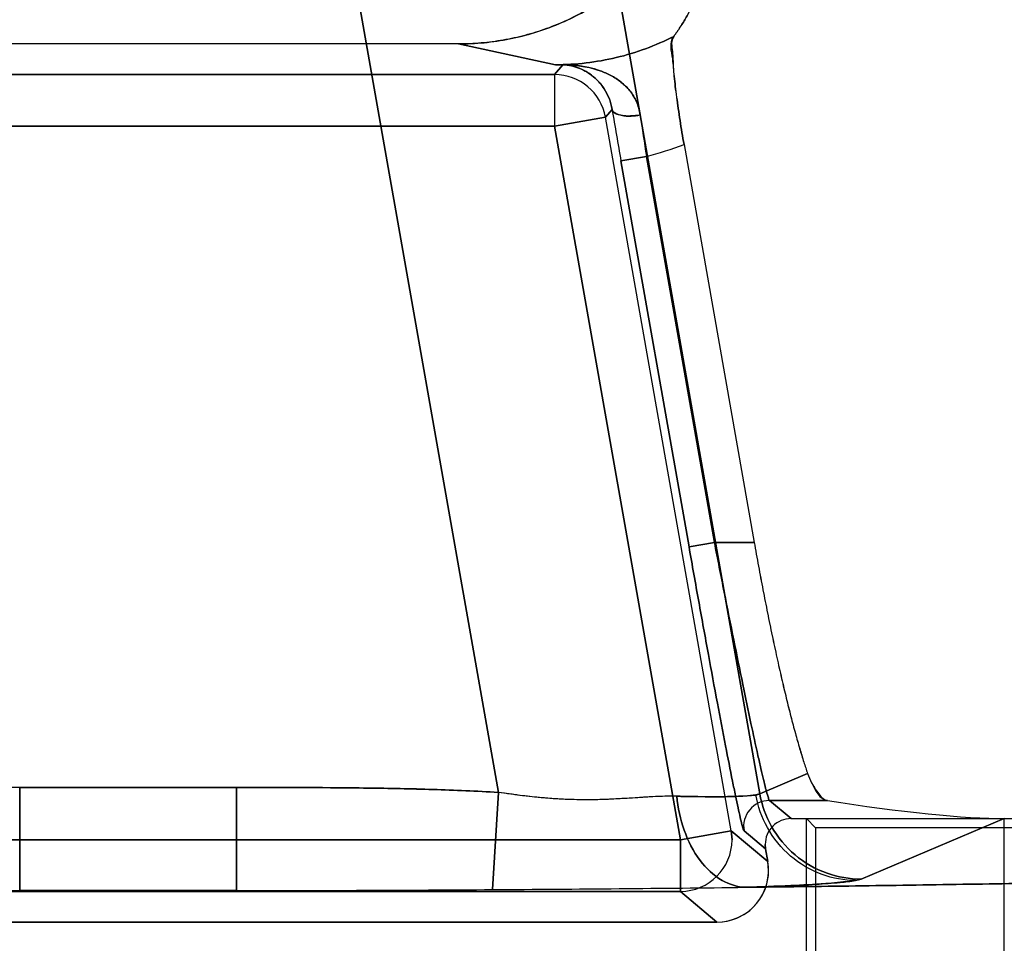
# Model space of a CAD drawing. Header units: millimetres. Extents: x 0 to 297, y 0 to 210.
# Tile 488 of 499: x 242.538 to 242.672, y 160.321 to 160.446. Entities that reach past the tile are written whole.
import ezdxf

# ---------------------------------------------------------------- set-up
doc = ezdxf.new("R2010")
doc.units = ezdxf.units.MM
doc.header["$LTSCALE"] = 16.335
doc.layers.get('0').update_dxf_attribs({"linetype": 'CONTINUOUS'})
for name, color, linetype in [('AXES_REF', 7, 'CONTINUOUS'), ('INTFCLR_1', 7, 'CONTINUOUS'), ('INTFCLR_72935', 7, 'CONTINUOUS')]:
    doc.layers.add(name, color=color, linetype=linetype)

msp = doc.modelspace()

# ---------------------------------------------------------------- linework, layer by layer
at = {"color": 7, "linetype": 'Continuous'}
for radius in [6.787079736, 6.7865, 6.743039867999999]:
    msp.add_circle((241.4889109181, 154.7114647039), radius, dxfattribs=at)
for radius, start, end in [(6.72, 278.2771290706, 261.7228709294), (6.874, 113.0826918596, 346.8308908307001)]:
    msp.add_arc((241.4889109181, 154.7114647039), radius, start, end, dxfattribs=at)
at = {"layer": 'AXES_REF', "color": 9, "linetype": 'Continuous'}
msp.add_arc((241.4889109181, 154.7114647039), 6.191158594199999, 94.4118118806, 85.5881881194, dxfattribs=at)
at = {"layer": 'INTFCLR_1', "color": 9, "linetype": 'Continuous'}
for p, q in [((242.616660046, 160.4665764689), (242.6387482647, 160.3413079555)), ((242.6033101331, 160.3414976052), (242.5823229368, 160.4605219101)), ((242.6110570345, 160.4401225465), (242.5979258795, 160.4429370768)), ((242.6109365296, 160.4387806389), (242.6120517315, 160.4401096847)), ((242.6120517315, 160.4401096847), (242.6110570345, 160.4401225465)), ((242.495276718, 160.4387806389), (242.6109365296, 160.4387806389)), ((242.6109365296, 160.4387806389), (242.6109365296, 160.4317817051)), ((242.617829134, 160.4329970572), (242.6187250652, 160.4340647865)), ((242.617829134, 160.4329970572), (242.6109365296, 160.4317817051)), ((242.6348803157, 160.3362950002), (242.617829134, 160.4329970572)), ((242.495276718, 160.4317817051), (242.6109365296, 160.4317817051)), ((242.6279877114, 160.3350796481), (242.6109365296, 160.4317817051)), ((242.6233764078, 160.4276888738), (242.6199301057, 160.4270811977)), ((242.6199301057, 160.4270811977), (242.6291524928, 160.3747784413)), ((242.6325987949, 160.3753861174), (242.6233764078, 160.4276888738)), ((242.6291524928, 160.3747784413), (242.632598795, 160.3753861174)), ((242.637985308, 160.3753861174), (242.632598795, 160.3753861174)), ((242.645235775, 160.3440479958), (242.6387482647, 160.3413079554)), ((242.5384174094, 160.342167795), (242.5384174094, 160.3281763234)), ((242.5677958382, 160.342167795), (242.5384174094, 160.342167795)), ((242.5677958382, 160.3281763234), (242.5677958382, 160.342167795)), ((242.6033101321, 160.3414976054), (242.6025231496, 160.3283222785)), ((242.6387482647, 160.3413079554), (242.6382123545, 160.3411582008)), ((242.6479232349, 160.3403914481), (242.6400568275, 160.3403914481)), ((242.6429818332, 160.3379370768), (242.6400568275, 160.340391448)), ((242.6524831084, 160.3297383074), (242.6718950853, 160.3379370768)), ((242.6279877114, 160.3350796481), (242.6348803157, 160.3362950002)), ((242.6348803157, 160.3362950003), (242.6349861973, 160.3350796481)), ((242.6398337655, 160.3321385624), (242.6348803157, 160.3362950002)), ((242.6366105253, 160.3362843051), (242.639535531, 160.3338299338)), ((242.4782255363, 160.3350796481), (242.6279877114, 160.3350796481)), ((242.6279877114, 160.3350796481), (242.6279877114, 160.3280807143)), ((242.6517290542, 160.3295500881), (242.6524831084, 160.3297383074)), ((242.6279877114, 160.3280807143), (242.4782255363, 160.3280807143)), ((242.5677958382, 160.3281763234), (242.5384174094, 160.3281763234)), ((242.6279877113, 160.3280807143), (242.6329411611, 160.3239242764))]:
    msp.add_line(p, q, dxfattribs=at)
at = {"layer": 'INTFCLR_1', "color": 6, "linetype": 'Continuous'}
for p, q in [((242.5979258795, 160.4429370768), (242.5082873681, 160.4429370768)), ((242.6284777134, 160.4293063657), (242.637985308, 160.3753861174)), ((242.6429818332, 160.3379370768), (242.8215184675, 160.3379370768)), ((242.6718950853, 160.3169242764), (242.6718950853, 160.3379370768)), ((242.639535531, 160.3338299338), (242.6394823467, 160.3344378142)), ((242.6395355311, 160.3338299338), (242.6398337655, 160.3321385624)), ((242.6329411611, 160.3239242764), (242.4732720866, 160.3239242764))]:
    msp.add_line(p, q, dxfattribs=at)
at = {"layer": 'INTFCLR_1', "color": 7, "linetype": 'Continuous'}
for p, q in [((242.6116568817, 160.4401266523), (242.6117510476, 160.4401249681)), ((242.6120517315, 160.4401096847), (242.612160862, 160.4401170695)), ((242.6274895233, 160.340973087), (242.6251641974, 160.3409450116))]:
    msp.add_line(p, q, dxfattribs=at)
at = {"layer": 'INTFCLR_1', "color": 9, "linetype": 'Continuous'}
for centre, radius, start, end in [((242.6122365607, 160.5666085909), 0.126491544, 269.4657124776, 269.9657113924), ((242.6109344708, 160.4317792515), 0.007001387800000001, 10.016848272, 89.98315170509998), ((243.5427623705, 160.5899202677), 0.9370890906, 189.5738521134, 190.0071559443), ((242.9454793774, 160.4783149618), 0.3260571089, 187.9336634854, 188.9323099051), ((242.6110562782, 160.4753858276), 0.0492623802, 284.4829175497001, 290.7102271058), ((242.6400583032, 160.3368909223), 0.003500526, 90.02415459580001, 189.939827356), ((242.6279844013, 160.3350824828), 0.007001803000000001, 270.0270861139, 359.9768037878)]:
    msp.add_arc(centre, radius, start, end, dxfattribs=at)
at = {"layer": 'INTFCLR_1', "color": 6, "linetype": 'Continuous'}
for centre, radius, start, end in [((242.6429800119, 160.3344394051), 0.003497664, 89.97016535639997, 180.0260600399), ((242.6329418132, 160.3309226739), 0.006998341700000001, 269.9946619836, 10.0052513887), ((242.552679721, 167.8556131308), 7.5274502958, 269.627109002, 269.8914412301), ((242.5531066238, 168.0146180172), 7.6864557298, 269.8905047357, 270.1094952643), ((242.5535348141, 167.8553033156), 7.527140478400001, 270.1085534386, 270.3728965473), ((242.5573131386, 167.3033582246), 6.9751823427, 270.3713682, 270.6532151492)]:
    msp.add_arc(centre, radius, start, end, dxfattribs=at)
msp.add_ellipse((242.6498215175, 160.3426056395), major_axis=(0.0261618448, -0.0039738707), ratio=0.0936581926, start_param=-1.6291866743, end_param=-0.5525328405, dxfattribs=at)
for points, knots in [([(242.6227634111, 160.4532113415), (242.6220357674, 160.4524836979), (242.6205179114, 160.4510942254), (242.6180650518, 160.449217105), (242.6154534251, 160.44756074), (242.6127038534, 160.4461398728), (242.6098510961, 160.4449709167), (242.6069344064, 160.4440638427), (242.6039777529, 160.4434174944), (242.6009726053, 160.4430252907), (242.598948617, 160.4429370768), (242.5979258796, 160.4429370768)], [0, 0, 0, 0, 0.1119609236, 0.2235464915, 0.335643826, 0.4479966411, 0.5598491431, 0.6706416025, 0.7799103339, 0.8887251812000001, 1, 1, 1, 1]), ([(242.6270741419, 160.4439498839), (242.6273854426, 160.4443637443), (242.6279803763, 160.4452151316), (242.6288114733, 160.4465746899), (242.6296143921, 160.4480711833), (242.6303766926, 160.4497003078), (242.6308454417, 160.4508520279), (242.6310659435, 160.4514317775)], [0, 0, 0, 0, 0.1826345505, 0.3659832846, 0.5616736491, 0.7812534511, 1, 1, 1, 1]), ([(242.6270741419, 160.4439498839), (242.6266600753, 160.4433994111), (242.6269679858, 160.4418312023), (242.6269886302, 160.4396611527), (242.6272477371, 160.4375866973), (242.627478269, 160.435710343), (242.6276938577, 160.4341661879), (242.627933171, 160.4325691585), (242.6281948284, 160.430942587), (242.628381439, 160.4298523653), (242.6284777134, 160.4293063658)], [0, 0, 0, 0, 0.1400178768, 0.2798816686, 0.4584717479, 0.5589855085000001, 0.6651364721, 0.7751652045, 0.8873012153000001, 1, 1, 1, 1]), ([(242.637985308, 160.3753861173), (242.6381749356, 160.3743106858), (242.6385616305, 160.3721672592), (242.639163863, 160.368975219), (242.6397830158, 160.3658341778), (242.6404136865, 160.3627722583), (242.6410503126, 160.3598165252), (242.6416871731, 160.356993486), (242.6423185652, 160.3543283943), (242.6429387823, 160.3518447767), (242.6435422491, 160.3495643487), (242.6441235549, 160.3475067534), (242.6446771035, 160.3456899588), (242.6450518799, 160.344566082), (242.645235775, 160.3440479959)], [0, 0, 0, 0, 0.1017659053, 0.2029687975, 0.3027121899, 0.4001097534, 0.4942963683, 0.5844706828, 0.6697964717, 0.7495265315, 0.8230208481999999, 0.8896173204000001, 0.9487681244, 1, 1, 1, 1]), ([(242.645235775, 160.3440479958), (242.6453859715, 160.3436248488), (242.6457684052, 160.342720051), (242.6465869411, 160.3414781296), (242.6473544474, 160.340481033), (242.6479232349, 160.3403914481)], [0, 0, 0, 0, 0.2911871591, 0.6265910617, 1, 1, 1, 1]), ([(242.6368337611, 160.3286292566), (242.6393285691, 160.3286578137), (242.6442917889, 160.3287174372), (242.6516948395, 160.328814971), (242.6590122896, 160.3289200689), (242.6662378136, 160.3290326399), (242.6733650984, 160.3291525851), (242.6803880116, 160.3292798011), (242.6873003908, 160.3294141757), (242.6940963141, 160.3295555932), (242.7007697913, 160.3297039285), (242.7073151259, 160.3298590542), (242.7137265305, 160.3300208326), (242.7199985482, 160.3301891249), (242.7261256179, 160.3303637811), (242.7321025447, 160.3305446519), (242.7379240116, 160.3307315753), (242.7435851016, 160.3309243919), (242.7490807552, 160.3311229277), (242.7544063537, 160.3313270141), (242.7595571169, 160.3315364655), (242.7645287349, 160.3317511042), (242.7693167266, 160.3319707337), (242.7739170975, 160.332195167), (242.7783256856, 160.3324241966), (242.782538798, 160.3326576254), (242.7865526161, 160.3328952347), (242.7903637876, 160.3331368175), (242.7939689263, 160.333382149), (242.7973649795, 160.3336310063), (242.8005489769, 160.3338831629), (242.8035181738, 160.334138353), (242.8062701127, 160.3343964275), (242.8088021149, 160.3346568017), (242.8111130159, 160.3349202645), (242.8131975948, 160.3351830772), (242.8150644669, 160.3354558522), (242.8166798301, 160.3357040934), (242.8184747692, 160.336105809), (242.8198889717, 160.3361576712), (242.8219948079, 160.3375466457), (242.8215184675, 160.3379370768)], [0, 0, 0, 0, 0.0403244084, 0.08022268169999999, 0.1196604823, 0.158603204, 0.1970177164, 0.2348698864, 0.2721280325, 0.3087585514, 0.3447311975, 0.3800131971, 0.4145757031, 0.4483870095, 0.4814196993, 0.5136432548, 0.5450319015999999, 0.5755562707, 0.6051923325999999, 0.6339120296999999, 0.6616931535, 0.6885090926, 0.7143394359, 0.7391592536, 0.7629498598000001, 0.7856881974, 0.8073570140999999, 0.8279356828, 0.8474088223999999, 0.8657587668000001, 0.8829705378, 0.8990301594, 0.9139245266, 0.9276417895, 0.9401714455, 0.951504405, 0.9616333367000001, 0.9705528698, 0.9782603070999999, 0.9900456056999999, 1, 1, 1, 1])]:
    msp.add_open_spline(points, degree=3, knots=knots, dxfattribs=at)
at = {"layer": 'INTFCLR_1', "color": 9, "linetype": 'Continuous'}
for points, knots in [([(242.6110570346, 160.4401225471), (242.6138223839, 160.4401210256), (242.6193697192, 160.4407698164), (242.6246116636, 160.4426984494), (242.6270741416, 160.4439498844)], [0, 0, 0, 0, 0.5002826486, 1, 1, 1, 1]), ([(242.6225430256, 160.4333104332), (242.6221120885, 160.4332306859), (242.621072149, 160.4331335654), (242.6197424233, 160.4331748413), (242.6187954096, 160.433741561), (242.6187250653, 160.4340647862)], [0, 0, 0, 0, 0.3213345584, 0.7574586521, 1, 1, 1, 1]), ([(242.6291524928, 160.3747784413), (242.6295892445, 160.3723015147), (242.6304545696, 160.3674406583), (242.6317362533, 160.3603806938), (242.6329451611, 160.3538614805), (242.6340362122, 160.3481285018), (242.6348578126, 160.34394376), (242.6354308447, 160.3411500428), (242.6357746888, 160.3395126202), (242.6360705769, 160.3382164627), (242.6362845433, 160.3372407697), (242.6364781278, 160.3366641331), (242.6365415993, 160.336342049), (242.6366105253, 160.3362843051)], [0, 0, 0, 0, 0.1923729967, 0.3776316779, 0.5488160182, 0.6994950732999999, 0.8240116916, 0.8749520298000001, 0.9176942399, 0.9518262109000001, 0.9770472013, 0.9931225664, 1, 1, 1, 1]), ([(242.6400568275, 160.340391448), (242.6399907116, 160.3404418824), (242.6399219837, 160.3407365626), (242.6397326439, 160.3412598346), (242.6395162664, 160.3421477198), (242.6392213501, 160.3433258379), (242.6388771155, 160.3448145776), (242.6383043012, 160.3473540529), (242.6374826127, 160.3511582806), (242.6363915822, 160.35637017), (242.6351826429, 160.3622968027), (242.6339009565, 160.3687149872), (242.6330355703, 160.3731342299), (242.632598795, 160.3753861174)], [0, 0, 0, 0, 0.006969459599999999, 0.0231066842, 0.0483763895, 0.0825470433, 0.1253184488, 0.176278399, 0.300805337, 0.4514586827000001, 0.6225820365, 0.8077478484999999, 1, 1, 1, 1]), ([(242.5677958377, 160.342167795), (242.5707580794, 160.342167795), (242.5766823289, 160.3421626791), (242.5855660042, 160.3420998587), (242.5944441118, 160.3419227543), (242.600356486, 160.3416740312), (242.6033101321, 160.3414976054)], [0, 0, 0, 0, 0.2500000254, 0.5000000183, 0.7500000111, 1, 1, 1, 1]), ([(242.6382123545, 160.3411582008), (242.6377187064, 160.3410711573), (242.6364413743, 160.340975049), (242.6341325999, 160.3409027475), (242.6310552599, 160.3409024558), (242.6287556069, 160.3409427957), (242.6274895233, 160.3409730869)], [0, 0, 0, 0, 0.1401124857, 0.3570700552, 0.6460047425, 1, 1, 1, 1]), ([(242.6274895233, 160.3409730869), (242.627641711, 160.3394094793), (242.6282957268, 160.3363317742), (242.6303322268, 160.3323008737), (242.6332782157, 160.329450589), (242.6357243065, 160.3286716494), (242.6368337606, 160.3286292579)], [0, 0, 0, 0, 0.2822889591, 0.5592756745, 0.8004991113, 1, 1, 1, 1]), ([(242.6517290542, 160.3295500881), (242.6501895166, 160.3295607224), (242.6469809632, 160.3301394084), (242.6427150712, 160.332649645), (242.6395790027, 160.3365098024), (242.6384842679, 160.3396161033), (242.6382123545, 160.3411582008)], [0, 0, 0, 0, 0.2401135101, 0.4970672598, 0.7557827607, 1, 1, 1, 1]), ([(242.6524831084, 160.3297383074), (242.6509196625, 160.329742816), (242.6476667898, 160.3303061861), (242.6433304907, 160.3327969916), (242.640137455, 160.3366508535), (242.6390232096, 160.3397643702), (242.6387482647, 160.3413079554)], [0, 0, 0, 0, 0.2418458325, 0.4995103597, 0.7574691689, 1, 1, 1, 1]), ([(242.6368337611, 160.3286292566), (242.6385901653, 160.3286852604), (242.6417820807, 160.3288018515), (242.646053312, 160.3290127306), (242.6492634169, 160.3292439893), (242.651038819, 160.3294283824), (242.6517290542, 160.3295500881)], [0, 0, 0, 0, 0.3531130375, 0.6418318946, 0.8591638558, 1, 1, 1, 1])]:
    msp.add_open_spline(points, degree=3, knots=knots, dxfattribs=at)
at = {"layer": 'INTFCLR_1', "color": 7, "linetype": 'Continuous'}
for points, knots in [([(242.6225430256, 160.4333104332), (242.6224573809, 160.4339265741), (242.6221239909, 160.4351040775), (242.6211918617, 160.436617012), (242.6199820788, 160.4378027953), (242.618601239, 160.4386920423), (242.6171106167, 160.4393364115), (242.6148176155, 160.4399791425), (242.612960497, 160.4401527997), (242.6116568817, 160.4401266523)], [0, 0, 0, 0, 0.1329342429, 0.2574200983, 0.3756536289, 0.4919354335, 0.6064872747, 0.7213634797, 1, 1, 1, 1]), ([(242.6117510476, 160.4401249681), (242.6125411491, 160.4401368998), (242.6140605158, 160.4398519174), (242.6161337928, 160.4387127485), (242.6175324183, 160.4371856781), (242.6183715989, 160.4355498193), (242.6186405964, 160.4345780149), (242.6187250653, 160.4340647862)], [0, 0, 0, 0, 0.2369385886, 0.4513754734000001, 0.7004876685, 0.8440382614, 1, 1, 1, 1]), ([(242.6274895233, 160.3409730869), (242.6257316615, 160.3410151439), (242.6230146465, 160.3408290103), (242.6198059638, 160.3406234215), (242.6178368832, 160.3405340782), (242.6157764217, 160.3404781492), (242.613138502, 160.3404949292), (242.6099162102, 160.3406796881), (242.6071917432, 160.3409643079), (242.6049825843, 160.3412535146), (242.6038683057, 160.3414144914), (242.6033101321, 160.3414976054)], [0, 0, 0, 0, 0.2175844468, 0.3362508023, 0.3980173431, 0.4614651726, 0.5913035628, 0.7243060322, 0.8606889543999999, 0.9301686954, 1, 1, 1, 1]), ([(242.6240167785, 160.3408896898), (242.6233247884, 160.3408503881), (242.6220239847, 160.3407668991), (242.6199566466, 160.3406345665), (242.6181233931, 160.340542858), (242.6163825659, 160.3404944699), (242.614823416, 160.3404835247), (242.6130547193, 160.3405153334), (242.6110439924, 160.3406117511), (242.6087536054, 160.3407955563), (242.6061433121, 160.3410908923), (242.60429491, 160.3413496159), (242.6033101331, 160.3414976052)], [0, 0, 0, 0, 0.1001047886, 0.1882581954, 0.2991971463, 0.3651865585, 0.4397682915, 0.5243703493, 0.6206473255, 0.7304625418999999, 0.8561722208, 1, 1, 1, 1])]:
    msp.add_open_spline(points, degree=3, knots=knots, dxfattribs=at)
at = {"layer": 'INTFCLR_72935', "color": 9, "linetype": 'Continuous'}
for p, q in [((242.6387482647, 160.3413079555), (242.616660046, 160.4665764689)), ((242.5823229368, 160.4605219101), (242.6033101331, 160.3414976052)), ((242.5979222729, 160.4429370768), (242.6110534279, 160.4401225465)), ((242.6120516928, 160.4401096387), (242.6109365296, 160.4387806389)), ((242.611053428, 160.4401225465), (242.6120516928, 160.4401096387)), ((242.6109365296, 160.4387806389), (242.495276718, 160.4387806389)), ((242.6109365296, 160.4387806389), (242.6109365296, 160.4317817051)), ((242.6187250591, 160.4340647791), (242.617829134, 160.4329970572)), ((242.6109365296, 160.4317817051), (242.617829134, 160.4329970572)), ((242.6348803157, 160.3362950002), (242.617829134, 160.4329970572)), ((242.6109365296, 160.4317817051), (242.495276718, 160.4317817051)), ((242.6109365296, 160.4317817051), (242.6279877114, 160.3350796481)), ((242.6199299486, 160.4270820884), (242.6233762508, 160.4276897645)), ((242.6291524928, 160.3747784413), (242.6199299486, 160.4270820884)), ((242.6325987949, 160.3753861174), (242.6233762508, 160.4276897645)), ((242.632598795, 160.3753861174), (242.6291524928, 160.3747784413)), ((242.632598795, 160.3753861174), (242.637985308, 160.3753861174)), ((242.6387482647, 160.3413079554), (242.645235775, 160.3440479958)), ((242.5384174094, 160.3281763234), (242.5384174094, 160.342167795)), ((242.5384174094, 160.342167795), (242.5677958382, 160.342167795)), ((242.5677958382, 160.342167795), (242.5677958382, 160.3281763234)), ((242.6025231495, 160.3283222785), (242.6033101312, 160.3414976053)), ((242.6400568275, 160.3403914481), (242.6479232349, 160.3403914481)), ((242.6400568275, 160.340391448), (242.6429818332, 160.3379370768)), ((242.6718950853, 160.3379370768), (242.6524831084, 160.3297383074)), ((242.6348803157, 160.3362950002), (242.6279877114, 160.3350796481)), ((242.6349861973, 160.3350796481), (242.6348803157, 160.3362950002)), ((242.6348803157, 160.3362950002), (242.6398337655, 160.3321385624)), ((242.639535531, 160.3338299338), (242.6366105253, 160.3362843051)), ((242.6279877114, 160.3350796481), (242.4782255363, 160.3350796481)), ((242.6279877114, 160.3280807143), (242.6279877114, 160.3350796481)), ((242.4782255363, 160.3280807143), (242.6279877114, 160.3280807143)), ((242.5384174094, 160.3281763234), (242.5677958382, 160.3281763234)), ((242.6329411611, 160.3239242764), (242.6279877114, 160.3280807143))]:
    msp.add_line(p, q, dxfattribs=at)
at = {"layer": 'INTFCLR_72935', "color": 6, "linetype": 'Continuous'}
for p, q in [((242.5979222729, 160.4429370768), (242.5082909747, 160.4429370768)), ((242.628477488, 160.4293076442), (242.637985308, 160.3753861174)), ((242.6429818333, 160.3379370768), (242.8215184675, 160.3379370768)), ((242.64508756, 160.3169242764), (242.64508756, 160.3379370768)), ((242.64508756, 160.3379370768), (242.6463218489, 160.336702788)), ((242.6463218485, 160.3367027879), (242.6463218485, 160.3181585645)), ((242.8210768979, 160.3367027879), (242.6463218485, 160.3367027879)), ((242.6394823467, 160.3344378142), (242.639535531, 160.3338299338)), ((242.6398337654, 160.3321385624), (242.639535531, 160.3338299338)), ((242.6399401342, 160.3309228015), (242.6398337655, 160.3321385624)), ((242.4732720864, 160.3239242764), (242.6329411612, 160.3239242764))]:
    msp.add_line(p, q, dxfattribs=at)
at = {"layer": 'INTFCLR_72935', "color": 7, "linetype": 'Continuous'}
for p, q in [((242.6117508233, 160.4401249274), (242.6116570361, 160.4401266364)), ((242.6121612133, 160.4401170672), (242.6120516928, 160.4401096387))]:
    msp.add_line(p, q, dxfattribs=at)
at = {"layer": 'INTFCLR_72935', "color": 9, "linetype": 'Continuous'}
for centre, radius, start, end in [((242.6122329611, 160.5666097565), 0.1264927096, 269.4657142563, 269.967501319), ((242.6109344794, 160.4317792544), 0.0070013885, 10.0168369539, 89.9832218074), ((243.5425986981, 160.5898916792), 0.9369228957, 189.5737932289, 190.0071182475), ((242.9673017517, 160.4815441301), 0.3481164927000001, 187.9642761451, 188.8995234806), ((242.6110526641, 160.4753858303), 0.049262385, 284.4870687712, 290.7144382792), ((242.6400583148, 160.3368909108), 0.0035005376, 90.02434360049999, 189.9398273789), ((242.6279844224, 160.335082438), 0.0070017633, 270.026913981, 359.9771703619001)]:
    msp.add_arc(centre, radius, start, end, dxfattribs=at)
at = {"layer": 'INTFCLR_72935', "color": 6, "linetype": 'Continuous'}
for centre, radius, start, end in [((242.6429801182, 160.3344392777), 0.0034977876, 89.9719059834, 180.0239728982), ((242.6329419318, 160.3309225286), 0.0069982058, 269.9936908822, 0.0022340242), ((242.5526777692, 167.8551705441), 7.5270077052, 269.6271019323, 269.891449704), ((242.5531066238, 168.0198793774), 7.691717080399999, 269.8905796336, 270.1094203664), ((242.553534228, 167.8554804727), 7.527317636, 270.1085553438, 270.3728922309), ((242.5571773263, 167.3186275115), 6.9904522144, 270.3716701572, 270.6529014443)]:
    msp.add_arc(centre, radius, start, end, dxfattribs=at)
msp.add_ellipse((242.6498215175, 160.3426056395), major_axis=(0.0261618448, -0.0039738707), ratio=0.0936581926, start_param=-1.6291866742, end_param=-0.5525328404, dxfattribs=at)
for points, knots in [([(242.5979222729, 160.4429370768), (242.599072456, 160.4429370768), (242.6013920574, 160.4430507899), (242.6048456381, 160.4435649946), (242.6082346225, 160.4444209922), (242.6114912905, 160.4455969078), (242.6145890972, 160.4470716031), (242.6175197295, 160.4488341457), (242.6202654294, 160.4508742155), (242.6219563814, 160.4524079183), (242.6227598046, 160.4532113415)], [0, 0, 0, 0, 0.1251515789, 0.2522228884, 0.3793277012, 0.5048511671, 0.6283660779, 0.7520625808, 0.8763686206, 1, 1, 1, 1]), ([(242.6310640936, 160.4514314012), (242.6308416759, 160.4508466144), (242.6303720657, 160.4496934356), (242.6296088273, 160.4480636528), (242.6288111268, 160.4465773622), (242.6279817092, 160.4452197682), (242.6273882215, 160.4443696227), (242.6270738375, 160.4439515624)], [0, 0, 0, 0, 0.2207138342, 0.4390449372, 0.6345638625, 0.8154723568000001, 1, 1, 1, 1]), ([(242.628477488, 160.4293076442), (242.6283815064, 160.4298519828), (242.6281956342, 160.4309377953), (242.6279350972, 160.432556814), (242.6276968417, 160.4341454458), (242.6274819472, 160.435682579), (242.6273022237, 160.4371413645), (242.6270847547, 160.438888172), (242.6270408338, 160.4410608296), (242.6264653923, 160.4431424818), (242.6270738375, 160.4439515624)], [0, 0, 0, 0, 0.1123979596, 0.224009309, 0.3334381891, 0.4391087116, 0.5394121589, 0.633001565, 0.7941438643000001, 1, 1, 1, 1]), ([(242.637985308, 160.3753861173), (242.6381751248, 160.374309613), (242.6385621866, 160.3721643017), (242.639164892, 160.3689697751), (242.639784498, 160.3658268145), (242.6404155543, 160.3627633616), (242.6410524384, 160.3598068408), (242.6416894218, 160.3569837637), (242.6423207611, 160.3543193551), (242.6429407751, 160.3518370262), (242.6435438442, 160.3495586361), (242.6441246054, 160.3475029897), (242.6446777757, 160.3456882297), (242.6450521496, 160.3445653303), (242.645235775, 160.3440479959)], [0, 0, 0, 0, 0.1018674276, 0.2031477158, 0.3029480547, 0.400394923, 0.4946225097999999, 0.5847833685, 0.6700876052, 0.7497896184, 0.8232123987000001, 0.8897154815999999, 0.9488425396, 1, 1, 1, 1]), ([(242.645235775, 160.3440479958), (242.6453868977, 160.3436222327), (242.6460059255, 160.3422987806), (242.6468592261, 160.3405590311), (242.6479232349, 160.340391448)], [0, 0, 0, 0, 0.2954960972, 1, 1, 1, 1]), ([(242.8215184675, 160.3379370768), (242.8219948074, 160.3375466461), (242.8198889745, 160.3361576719), (242.8184747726, 160.3361058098), (242.8166798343, 160.3357040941), (242.8150644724, 160.3354558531), (242.8131976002, 160.3351830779), (242.8111130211, 160.3349202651), (242.8088021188, 160.3346568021), (242.8062701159, 160.3343964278), (242.8035181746, 160.334138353), (242.8005489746, 160.3338831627), (242.7973649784, 160.3336310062), (242.793968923, 160.3333821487), (242.7903637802, 160.333136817), (242.7865526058, 160.3328952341), (242.782538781, 160.3326576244), (242.7783256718, 160.3324241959), (242.7739170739, 160.3321951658), (242.7693167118, 160.331970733), (242.7645287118, 160.3317511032), (242.7595571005, 160.3315364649), (242.7544063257, 160.331327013), (242.7490807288, 160.3311229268), (242.7435850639, 160.3309243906), (242.7379239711, 160.330731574), (242.7321024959, 160.3305446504), (242.7261255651, 160.3303637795), (242.7199984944, 160.3301891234), (242.7137264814, 160.3300208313), (242.7073150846, 160.3298590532), (242.7007697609, 160.3297039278), (242.6940962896, 160.3295555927), (242.6873003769, 160.3294141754), (242.6803879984, 160.3292798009), (242.6733650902, 160.329152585), (242.6662378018, 160.3290326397), (242.6590122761, 160.3289200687), (242.6516948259, 160.3288149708), (242.64429178, 160.3287174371), (242.6393285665, 160.3286578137), (242.6368337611, 160.3286292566)], [0, 0, 0, 0, 0.0099543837, 0.0217396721, 0.0294471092, 0.0383666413, 0.0484955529, 0.05982853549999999, 0.072358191, 0.08607545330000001, 0.1009698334, 0.1170294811, 0.134241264, 0.15259115, 0.1720643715, 0.1926430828, 0.214311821, 0.2370503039, 0.2608407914, 0.2856607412, 0.3114909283, 0.3383070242, 0.3660880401, 0.3948078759, 0.4244438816, 0.45496835, 0.4863569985, 0.518580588, 0.5516133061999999, 0.5854245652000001, 0.6199870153, 0.6552689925, 0.6912415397, 0.7278720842, 0.765130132, 0.8029823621, 0.8413968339, 0.8803395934, 0.9197774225, 0.9596756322, 1, 1, 1, 1])]:
    msp.add_open_spline(points, degree=3, knots=knots, dxfattribs=at)
at = {"layer": 'INTFCLR_72935', "color": 9, "linetype": 'Continuous'}
for points, knots in [([(242.6270738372, 160.4439515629), (242.6246109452, 160.4426995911), (242.619367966, 160.4407701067), (242.6138193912, 160.4401210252), (242.611053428, 160.4401225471)], [0, 0, 0, 0, 0.4997172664, 1, 1, 1, 1]), ([(242.618725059, 160.4340647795), (242.6188301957, 160.4335817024), (242.6204664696, 160.4330223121), (242.621700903, 160.4331547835), (242.6225430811, 160.433310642)], [0, 0, 0, 0, 0.3659772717, 1, 1, 1, 1]), ([(242.6366105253, 160.3362843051), (242.6365416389, 160.3363421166), (242.6364780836, 160.3366640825), (242.6362845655, 160.3372408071), (242.6360705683, 160.3382164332), (242.635774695, 160.3395126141), (242.6354308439, 160.341150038), (242.6348578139, 160.3439437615), (242.6340362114, 160.3481285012), (242.6329451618, 160.3538614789), (242.6317362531, 160.360380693), (242.6304545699, 160.3674406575), (242.6295892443, 160.3723015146), (242.6291524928, 160.3747784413)], [0, 0, 0, 0, 0.0068784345, 0.0229525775, 0.0481731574, 0.0823054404, 0.1250479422, 0.1759883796, 0.3005048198, 0.4511839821, 0.6223682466, 0.8076269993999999, 1, 1, 1, 1]), ([(242.632598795, 160.3753861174), (242.6330355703, 160.3731342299), (242.6339009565, 160.3687149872), (242.6351826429, 160.3622968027), (242.6363915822, 160.35637017), (242.6374826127, 160.3511582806), (242.6383043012, 160.3473540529), (242.6388771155, 160.3448145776), (242.6392213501, 160.3433258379), (242.6395162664, 160.3421477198), (242.6397326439, 160.3412598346), (242.6399219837, 160.3407365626), (242.6399907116, 160.3404418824), (242.6400568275, 160.3403914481)], [0, 0, 0, 0, 0.1922521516, 0.3774179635, 0.5485413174, 0.699194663, 0.8237216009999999, 0.8746815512, 0.9174529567, 0.9516236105, 0.9768933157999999, 0.9930305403, 1, 1, 1, 1]), ([(242.5384174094, 160.342167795), (242.5354551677, 160.3421681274), (242.5295308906, 160.3421633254), (242.5206473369, 160.342098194), (242.5117687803, 160.341929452), (242.5058574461, 160.3416621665), (242.5029031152, 160.3414976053)], [0, 0, 0, 0, 0.2500000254, 0.5000000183, 0.7500000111, 1, 1, 1, 1]), ([(242.6033101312, 160.3414976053), (242.6003571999, 160.3416594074), (242.5944408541, 160.3419312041), (242.5855595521, 160.3420980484), (242.5766781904, 160.342163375), (242.5707566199, 160.3421681), (242.5677958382, 160.342167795)], [0, 0, 0, 0, 0.2499999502, 0.4999999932, 0.7500000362, 1, 1, 1, 1]), ([(242.6274895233, 160.340973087), (242.6266379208, 160.3409833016), (242.6248811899, 160.3409562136), (242.6221718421, 160.340775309), (242.6198121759, 160.3406225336), (242.6178406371, 160.3405356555), (242.6157811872, 160.3404773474), (242.613146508, 160.3404951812), (242.6099248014, 160.3406786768), (242.6071959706, 160.3409643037), (242.6049827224, 160.34125221), (242.6038671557, 160.3414121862), (242.603310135, 160.3414976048)], [0, 0, 0, 0, 0.1053816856, 0.217259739, 0.3359540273, 0.3979652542, 0.4614351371, 0.5908736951, 0.7238358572, 0.860559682, 0.9302706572, 1, 1, 1, 1]), ([(242.6274895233, 160.340973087), (242.6289563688, 160.3409370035), (242.6315565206, 160.3409032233), (242.6349520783, 160.3408951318), (242.6372096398, 160.3410525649), (242.638407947, 160.3411288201), (242.6387482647, 160.3413079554)], [0, 0, 0, 0, 0.3900097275, 0.6925847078, 0.8977761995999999, 1, 1, 1, 1]), ([(242.6368337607, 160.3286292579), (242.6357243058, 160.3286716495), (242.633278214, 160.3294505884), (242.630332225, 160.332300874), (242.628295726, 160.3363317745), (242.627641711, 160.3394094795), (242.6274895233, 160.340973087)], [0, 0, 0, 0, 0.1995010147, 0.4407244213, 0.7177110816, 1, 1, 1, 1]), ([(242.6387482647, 160.3413079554), (242.6390232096, 160.3397643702), (242.640137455, 160.3366508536), (242.6433304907, 160.3327969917), (242.6476667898, 160.3303061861), (242.6509196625, 160.329742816), (242.6524831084, 160.3297383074)], [0, 0, 0, 0, 0.2425308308, 0.5004896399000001, 0.758154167, 1, 1, 1, 1]), ([(242.6524831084, 160.3297383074), (242.6519871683, 160.3295289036), (242.6503455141, 160.3293790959), (242.6471865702, 160.3290594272), (242.6424817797, 160.328836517), (242.6388690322, 160.3286941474), (242.6368337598, 160.3286292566)], [0, 0, 0, 0, 0.1028334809, 0.3086057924, 0.6110232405, 1, 1, 1, 1])]:
    msp.add_open_spline(points, degree=3, knots=knots, dxfattribs=at)
at = {"layer": 'INTFCLR_72935', "color": 7, "linetype": 'Continuous'}
for points, knots in [([(242.6116570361, 160.4401266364), (242.6119929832, 160.4401333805), (242.6130271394, 160.4401037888), (242.6148653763, 160.4399394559), (242.6168571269, 160.439444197), (242.6185929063, 160.4386966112), (242.6199735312, 160.4378098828), (242.6211863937, 160.4366249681), (242.6221227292, 160.4351082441), (242.6224572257, 160.4339283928), (242.6225430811, 160.433310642)], [0, 0, 0, 0, 0.0717826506, 0.2208773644, 0.3935592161, 0.5075474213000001, 0.6233329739, 0.7421456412, 0.8667617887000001, 1, 1, 1, 1]), ([(242.618725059, 160.4340647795), (242.6186402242, 160.4345788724), (242.6183710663, 160.4355522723), (242.6176174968, 160.4370185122), (242.616515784, 160.4383161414), (242.6146079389, 160.4396741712), (242.612881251, 160.4401419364), (242.6117508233, 160.4401249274)], [0, 0, 0, 0, 0.1564227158, 0.3003849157, 0.4922790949, 0.6605966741, 1, 1, 1, 1])]:
    msp.add_open_spline(points, degree=3, knots=knots, dxfattribs=at)

doc.saveas('drawing.dxf')
